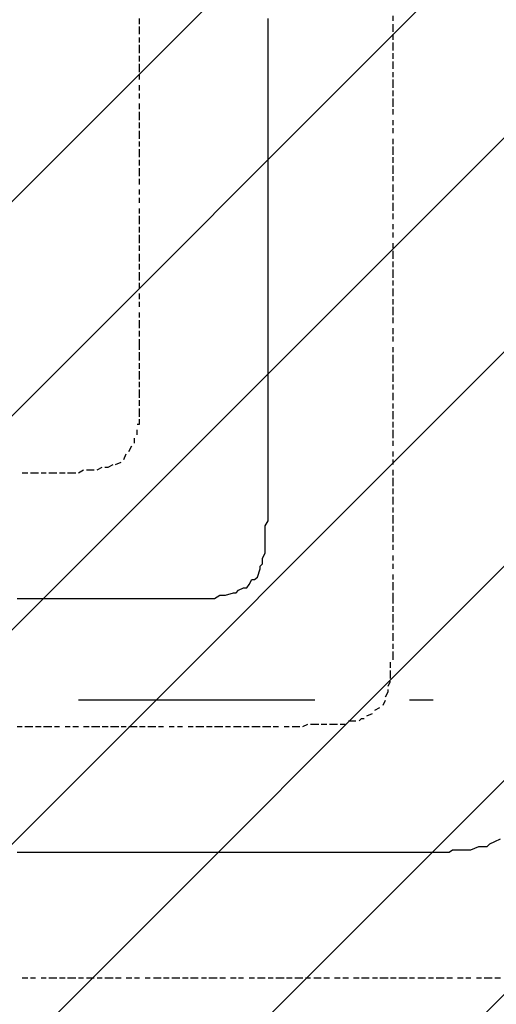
# Model space of a CAD drawing. Extents: x 997 to 109698, y 921 to 94021.
# Tile 400 of 656: x 20619 to 21374, y 38248 to 39808. Entities that reach past the tile are written whole.
import ezdxf

# ---------------------------------------------------------------- set-up
doc = ezdxf.new("R2010")
doc.units = 0
doc.header["$MEASUREMENT"] = 0
doc.layers.add('12', color=7, linetype='CONTINUOUS')
doc.layers.add('28', color=7, linetype='CONTINUOUS')

msp = doc.modelspace()

# ---------------------------------------------------------------- linework, layer by layer
at = {"layer": '12', "color": 1}
for p, q in [((21210.630503, 39805.563401), (21210.630503, 39813.563401)), ((20808.630503, 39800.563401), (20808.630503, 39809.563401)), ((20808.630503, 39784.563401), (20808.630503, 39796.563401)), ((21210.630503, 39788.563401), (21210.630503, 39800.563401)), ((21210.630503, 39775.563401), (21210.630503, 39784.563401)), ((20808.630503, 39771.563401), (20808.630503, 39779.563401)), ((20808.630503, 39754.563401), (20808.630503, 39767.563401)), ((21210.630503, 39758.563401), (21210.630503, 39771.563401)), ((20808.630503, 39741.563401), (20808.630503, 39750.563401)), ((21210.630503, 39745.563401), (21210.630503, 39754.563401)), ((20808.630503, 39724.563401), (20808.630503, 39737.563401)), ((21210.630503, 39729.563401), (21210.630503, 39741.563401)), ((20808.630503, 39712.563401), (20808.630503, 39720.563401)), ((21210.630503, 39716.563401), (21210.630503, 39724.563401)), ((20808.630503, 39695.563401), (20808.630503, 39703.563401)), ((21210.630503, 39699.563401), (21210.630503, 39712.563401)), ((20808.630503, 39682.563401), (20808.630503, 39690.563401)), ((21210.630503, 39686.563401), (21210.630503, 39695.563401)), ((20808.630503, 39665.563401), (20808.630503, 39674.563401)), ((21210.630503, 39669.563401), (21210.630503, 39682.563401)), ((20808.630503, 39648.563401), (20808.630503, 39661.563401)), ((21210.630503, 39657.563401), (21210.630503, 39665.563401)), ((20808.630503, 39635.563401), (20808.630503, 39644.563401)), ((21210.630503, 39640.563401), (21210.630503, 39648.563401)), ((20808.630503, 39618.563401), (20808.630503, 39631.563401)), ((21210.630503, 39627.563401), (21210.630503, 39635.563401)), ((20808.630503, 39606.563401), (20808.630503, 39614.563401)), ((21210.630503, 39610.563401), (21210.630503, 39618.563401)), ((20808.630503, 39589.563401), (20808.630503, 39602.563401)), ((21210.630503, 39593.563401), (21210.630503, 39606.563401)), ((20808.630503, 39576.563401), (20808.630503, 39585.563401)), ((21210.630503, 39580.563401), (21210.630503, 39589.563401)), ((20808.630503, 39559.563401), (20808.630503, 39572.563401)), ((21210.630503, 39563.563401), (21210.630503, 39576.563401)), ((20808.630503, 39546.563401), (20808.630503, 39555.563401)), ((21210.630503, 39551.563401), (21210.630503, 39559.563401)), ((21210.630503, 39534.563401), (21210.630503, 39546.563401)), ((20808.630503, 39530.563401), (20808.630503, 39538.563401)), ((21210.630503, 39521.563401), (21210.630503, 39530.563401)), ((20808.630503, 39517.563401), (20808.630503, 39525.563401)), ((21210.630503, 39504.563401), (21210.630503, 39517.563401)), ((20808.630503, 39500.563401), (20808.630503, 39508.563401)), ((21210.630503, 39491.563401), (21210.630503, 39500.563401)), ((20808.630503, 39483.563401), (20808.630503, 39496.563401)), ((20808.630503, 39470.563401), (20808.630503, 39479.563401)), ((21210.630503, 39475.563401), (21210.630503, 39483.563401)), ((21210.630503, 39462.563401), (21210.630503, 39470.563401)), ((20808.630503, 39453.563401), (20808.630503, 39466.563401)), ((21210.630503, 39445.563401), (21210.630503, 39453.563401)), ((20808.630503, 39441.563401), (20808.630503, 39449.563401)), ((21210.630503, 39428.563401), (21210.630503, 39441.563401)), ((20808.630503, 39424.563401), (20808.630503, 39436.563401)), ((21210.630503, 39415.563401), (21210.630503, 39424.563401)), ((20808.630503, 39411.563401), (20808.630503, 39420.563401)), ((20808.630503, 39394.563401), (20808.630503, 39407.563401)), ((21210.630503, 39398.563401), (21210.630503, 39411.563401)), ((20808.630503, 39381.563401), (20808.630503, 39390.563401)), ((21210.630503, 39386.563401), (21210.630503, 39394.563401)), ((21210.630503, 39369.563401), (21210.630503, 39381.563401)), ((20808.630503, 39364.563401), (20808.630503, 39373.563401)), ((20808.630503, 39352.563401), (20808.630503, 39360.563401)), ((21210.630503, 39356.563401), (21210.630503, 39364.563401)), ((20808.630503, 39335.563401), (20808.630503, 39343.563401)), ((21210.630503, 39339.563401), (21210.630503, 39352.563401)), ((20808.630503, 39318.563401), (20808.630503, 39331.563401)), ((21210.630503, 39326.563401), (21210.630503, 39335.563401)), ((20808.630503, 39305.563401), (20808.630503, 39314.563401)), ((21210.630503, 39309.563401), (21210.630503, 39318.563401)), ((20808.630503, 39288.563401), (20808.630503, 39301.563401)), ((21210.630503, 39297.563401), (21210.630503, 39305.563401)), ((20808.630503, 39284.563401), (20808.630503, 39288.563401)), ((21210.630503, 39280.563401), (21210.630503, 39288.563401)), ((20808.630503, 39267.563401), (20808.630503, 39280.563401)), ((21210.630503, 39263.563401), (21210.630503, 39276.563401)), ((20808.630503, 39254.563401), (20808.630503, 39263.563401)), ((20808.630503, 39237.563401), (20808.630503, 39250.563401)), ((21210.630503, 39250.563401), (21210.630503, 39259.563401)), ((21210.630503, 39233.563401), (21210.630503, 39246.563401)), ((20808.630503, 39225.563401), (20808.630503, 39233.563401)), ((20808.630503, 39208.563401), (20808.630503, 39221.563401)), ((21210.630503, 39221.563401), (21210.630503, 39229.563401)), ((20808.630503, 39195.563401), (20808.630503, 39204.563401)), ((21210.630503, 39204.563401), (21210.630503, 39216.563401)), ((20808.630503, 39178.563401), (20808.630503, 39191.563401)), ((21210.630503, 39191.563401), (21210.630503, 39199.563401)), ((21210.630503, 39174.563401), (21210.630503, 39187.563401)), ((20804.630503, 39149.563401), (20804.630503, 39157.563401)), ((21210.630503, 39161.563401), (21210.630503, 39170.563401)), ((21210.630503, 39144.563401), (21210.630503, 39157.563401)), ((20800.630503, 39136.563401), (20800.630503, 39144.563401)), ((21210.630503, 39132.563401), (21210.630503, 39140.563401)), ((20791.630503, 39123.563401), (20796.630503, 39132.563401)), ((20783.630503, 39110.563401), (20787.630503, 39119.563401)), ((21210.630503, 39115.563401), (21210.630503, 39123.563401)), ((21210.630503, 39102.563401), (21210.630503, 39110.563401)), ((20711.630503, 39089.563401), (20719.630503, 39094.563401)), ((20724.630503, 39094.563401), (20736.630503, 39094.563401)), ((20741.630503, 39094.563401), (20749.630503, 39098.563401)), ((20770.630503, 39102.563401), (20779.630503, 39106.563401)), ((21210.630503, 39085.563401), (21210.630503, 39094.563401)), ((20622.630503, 39089.563401), (20631.630503, 39089.563401)), ((20635.630503, 39089.563401), (20648.630503, 39089.563401)), ((20652.630503, 39089.563401), (20660.630503, 39089.563401)), ((20664.630503, 39089.563401), (20677.630503, 39089.563401)), ((20681.630503, 39089.563401), (20690.630503, 39089.563401)), ((20694.630503, 39089.563401), (20707.630503, 39089.563401)), ((21210.630503, 39068.563401), (21210.630503, 39081.563401)), ((21210.630503, 39055.563401), (21210.630503, 39064.563401)), ((21210.630503, 39039.563401), (21210.630503, 39051.563401)), ((21210.630503, 39026.563401), (21210.630503, 39034.563401)), ((21210.630503, 39009.563401), (21210.630503, 39022.563401)), ((21210.630503, 38996.563401), (21210.630503, 39005.563401)), ((21210.630503, 38979.563401), (21210.630503, 38992.563401)), ((21210.630503, 38967.563401), (21210.630503, 38975.563401)), ((21210.630503, 38950.563401), (21210.630503, 38958.563401)), ((21210.630503, 38937.563401), (21210.630503, 38945.563401)), ((21210.630503, 38920.563401), (21210.630503, 38928.563401)), ((21210.630503, 38903.563401), (21210.630503, 38916.563401)), ((21210.630503, 38890.563401), (21210.630503, 38899.563401)), ((21210.630503, 38882.563401), (21210.630503, 38890.563401)), ((21210.630503, 38869.563401), (21210.630503, 38878.563401)), ((21210.630503, 38852.563401), (21210.630503, 38865.563401)), ((21210.630503, 38840.563401), (21210.630503, 38848.563401)), ((21210.630503, 38823.563401), (21210.630503, 38835.563401)), ((21210.630503, 38810.563401), (21210.630503, 38818.563401)), ((21210.630503, 38793.563401), (21210.630503, 38806.563401)), ((21206.630503, 38780.563401), (21206.630503, 38789.563401)), ((21206.630503, 38763.563401), (21206.630503, 38776.563401)), ((21202.630503, 38751.563401), (21206.630503, 38759.563401)), ((21194.630503, 38721.563401), (21198.630503, 38729.563401)), ((21168.630503, 38704.563401), (21177.630503, 38708.563401)), ((21181.630503, 38713.563401), (21189.630503, 38717.563401)), ((21067.630503, 38687.563401), (21075.630503, 38691.563401)), ((21079.630503, 38691.563401), (21092.630503, 38691.563401)), ((21096.630503, 38691.563401), (21105.630503, 38691.563401)), ((21109.630503, 38691.563401), (21122.630503, 38691.563401)), ((21126.630503, 38691.563401), (21134.630503, 38691.563401)), ((21139.630503, 38696.563401), (21151.630503, 38696.563401)), ((20614.630503, 38687.563401), (20622.630503, 38687.563401)), ((20626.630503, 38687.563401), (20639.630503, 38687.563401)), ((20643.630503, 38687.563401), (20652.630503, 38687.563401)), ((20656.630503, 38687.563401), (20669.630503, 38687.563401)), ((20673.630503, 38687.563401), (20681.630503, 38687.563401)), ((20690.630503, 38687.563401), (20698.630503, 38687.563401)), ((20702.630503, 38687.563401), (20711.630503, 38687.563401)), ((20719.630503, 38687.563401), (20728.630503, 38687.563401)), ((20732.630503, 38687.563401), (20745.630503, 38687.563401)), ((20749.630503, 38687.563401), (20758.630503, 38687.563401)), ((20762.630503, 38687.563401), (20775.630503, 38687.563401)), ((20779.630503, 38687.563401), (20787.630503, 38687.563401)), ((20791.630503, 38687.563401), (20804.630503, 38687.563401)), ((20808.630503, 38687.563401), (20817.630503, 38687.563401)), ((20821.630503, 38687.563401), (20834.630503, 38687.563401)), ((20838.630503, 38687.563401), (20846.630503, 38687.563401)), ((20855.630503, 38687.563401), (20863.630503, 38687.563401)), ((20868.630503, 38687.563401), (20876.630503, 38687.563401)), ((20885.630503, 38687.563401), (20893.630503, 38687.563401)), ((20897.630503, 38687.563401), (20910.630503, 38687.563401)), ((20914.630503, 38687.563401), (20923.630503, 38687.563401)), ((20927.630503, 38687.563401), (20940.630503, 38687.563401)), ((20944.630503, 38687.563401), (20952.630503, 38687.563401)), ((20957.630503, 38687.563401), (20969.630503, 38687.563401)), ((20973.630503, 38687.563401), (20982.630503, 38687.563401)), ((20986.630503, 38687.563401), (20999.630503, 38687.563401)), ((21003.630503, 38687.563401), (21012.630503, 38687.563401)), ((21012.630503, 38687.563401), (21016.630503, 38687.563401)), ((21020.630503, 38687.563401), (21028.630503, 38687.563401)), ((21037.630503, 38687.563401), (21045.630503, 38687.563401)), ((21050.630503, 38687.563401), (21062.630503, 38687.563401)), ((20622.630503, 38289.563401), (20631.630503, 38289.563401)), ((20635.630503, 38289.563401), (20643.630503, 38289.563401)), ((20652.630503, 38289.563401), (20660.630503, 38289.563401)), ((20664.630503, 38289.563401), (20677.630503, 38289.563401)), ((20681.630503, 38289.563401), (20690.630503, 38289.563401)), ((20694.630503, 38289.563401), (20707.630503, 38289.563401)), ((20711.630503, 38289.563401), (20719.630503, 38289.563401)), ((20724.630503, 38289.563401), (20736.630503, 38289.563401)), ((20741.630503, 38289.563401), (20749.630503, 38289.563401)), ((20753.630503, 38289.563401), (20766.630503, 38289.563401)), ((20770.630503, 38289.563401), (20779.630503, 38289.563401)), ((20787.630503, 38289.563401), (20796.630503, 38289.563401)), ((20800.630503, 38289.563401), (20808.630503, 38289.563401)), ((20817.630503, 38289.563401), (20825.630503, 38289.563401)), ((20830.630503, 38289.563401), (20842.630503, 38289.563401)), ((20846.630503, 38289.563401), (20855.630503, 38289.563401)), ((20859.630503, 38289.563401), (20872.630503, 38289.563401)), ((20876.630503, 38289.563401), (20885.630503, 38289.563401)), ((20889.630503, 38289.563401), (20901.630503, 38289.563401)), ((20906.630503, 38289.563401), (20914.630503, 38289.563401)), ((20918.630503, 38289.563401), (20931.630503, 38289.563401)), ((20935.630503, 38289.563401), (20944.630503, 38289.563401)), ((20952.630503, 38289.563401), (20961.630503, 38289.563401)), ((20965.630503, 38289.563401), (20973.630503, 38289.563401)), ((20982.630503, 38289.563401), (20990.630503, 38289.563401)), ((20995.630503, 38289.563401), (21007.630503, 38289.563401)), ((21012.630503, 38289.563401), (21020.630503, 38289.563401)), ((21024.630503, 38289.563401), (21037.630503, 38289.563401)), ((21041.630503, 38289.563401), (21050.630503, 38289.563401)), ((21054.630503, 38289.563401), (21067.630503, 38289.563401)), ((21071.630503, 38289.563401), (21079.630503, 38289.563401)), ((21084.630503, 38289.563401), (21096.630503, 38289.563401)), ((21100.630503, 38289.563401), (21109.630503, 38289.563401)), ((21117.630503, 38289.563401), (21126.630503, 38289.563401)), ((21130.630503, 38289.563401), (21139.630503, 38289.563401)), ((21147.630503, 38289.563401), (21156.630503, 38289.563401)), ((21160.630503, 38289.563401), (21172.630503, 38289.563401)), ((21177.630503, 38289.563401), (21185.630503, 38289.563401)), ((21189.630503, 38289.563401), (21202.630503, 38289.563401)), ((21206.630503, 38289.563401), (21215.630503, 38289.563401)), ((21219.630503, 38289.563401), (21232.630503, 38289.563401)), ((21236.630503, 38289.563401), (21244.630503, 38289.563401)), ((21249.630503, 38289.563401), (21261.630503, 38289.563401)), ((21266.630503, 38289.563401), (21274.630503, 38289.563401)), ((21278.630503, 38289.563401), (21291.630503, 38289.563401)), ((21295.630503, 38289.563401), (21304.630503, 38289.563401)), ((21312.630503, 38289.563401), (21321.630503, 38289.563401)), ((21325.630503, 38289.563401), (21333.630503, 38289.563401)), ((21342.630503, 38289.563401), (21350.630503, 38289.563401)), ((21354.630503, 38289.563401), (21367.630503, 38289.563401)), ((21371.630503, 38289.563401), (21380.630503, 38289.563401))]:
    msp.add_line(p, q, dxfattribs=at)
at = {"layer": '12', "color": 5}
for p, q in [((21012.630503, 39796.563401), (21012.630503, 39809.563401)), ((21012.630503, 39788.563401), (21012.630503, 39796.563401)), ((21012.630503, 39779.563401), (21012.630503, 39788.563401)), ((21012.630503, 39767.563401), (21012.630503, 39779.563401)), ((21012.630503, 39758.563401), (21012.630503, 39767.563401)), ((21012.630503, 39745.563401), (21012.630503, 39758.563401)), ((21012.630503, 39737.563401), (21012.630503, 39745.563401)), ((21012.630503, 39729.563401), (21012.630503, 39737.563401)), ((21012.630503, 39716.563401), (21012.630503, 39729.563401)), ((21012.630503, 39707.563401), (21012.630503, 39716.563401)), ((21012.630503, 39699.563401), (21012.630503, 39707.563401)), ((21012.630503, 39686.563401), (21012.630503, 39699.563401)), ((21012.630503, 39678.563401), (21012.630503, 39686.563401)), ((21012.630503, 39669.563401), (21012.630503, 39678.563401)), ((21012.630503, 39657.563401), (21012.630503, 39669.563401)), ((21012.630503, 39648.563401), (21012.630503, 39657.563401)), ((21012.630503, 39635.563401), (21012.630503, 39648.563401)), ((21012.630503, 39627.563401), (21012.630503, 39635.563401)), ((21012.630503, 39618.563401), (21012.630503, 39627.563401)), ((21012.630503, 39606.563401), (21012.630503, 39618.563401)), ((21012.630503, 39597.563401), (21012.630503, 39606.563401)), ((21012.630503, 39589.563401), (21012.630503, 39597.563401)), ((21012.630503, 39576.563401), (21012.630503, 39589.563401)), ((21012.630503, 39568.563401), (21012.630503, 39576.563401)), ((21012.630503, 39559.563401), (21012.630503, 39568.563401)), ((21012.630503, 39546.563401), (21012.630503, 39559.563401)), ((21012.630503, 39538.563401), (21012.630503, 39546.563401)), ((21012.630503, 39525.563401), (21012.630503, 39538.563401)), ((21012.630503, 39517.563401), (21012.630503, 39525.563401)), ((21012.630503, 39508.563401), (21012.630503, 39517.563401)), ((21012.630503, 39496.563401), (21012.630503, 39508.563401)), ((21012.630503, 39487.563401), (21012.630503, 39496.563401)), ((21012.630503, 39479.563401), (21012.630503, 39487.563401)), ((21012.630503, 39466.563401), (21012.630503, 39479.563401)), ((21012.630503, 39458.563401), (21012.630503, 39466.563401)), ((21012.630503, 39449.563401), (21012.630503, 39458.563401)), ((21012.630503, 39436.563401), (21012.630503, 39449.563401)), ((21012.630503, 39428.563401), (21012.630503, 39436.563401)), ((21012.630503, 39420.563401), (21012.630503, 39428.563401)), ((21012.630503, 39407.563401), (21012.630503, 39420.563401)), ((21012.630503, 39398.563401), (21012.630503, 39407.563401)), ((21012.630503, 39386.563401), (21012.630503, 39398.563401)), ((21012.630503, 39377.563401), (21012.630503, 39386.563401)), ((21012.630503, 39369.563401), (21012.630503, 39377.563401)), ((21012.630503, 39356.563401), (21012.630503, 39369.563401)), ((21012.630503, 39348.563401), (21012.630503, 39356.563401)), ((21012.630503, 39339.563401), (21012.630503, 39348.563401)), ((21012.630503, 39326.563401), (21012.630503, 39339.563401)), ((21012.630503, 39318.563401), (21012.630503, 39326.563401)), ((21012.630503, 39309.563401), (21012.630503, 39318.563401)), ((21012.630503, 39297.563401), (21012.630503, 39309.563401)), ((21012.630503, 39288.563401), (21012.630503, 39297.563401)), ((21012.630503, 39276.563401), (21012.630503, 39288.563401)), ((21012.630503, 39267.563401), (21012.630503, 39276.563401)), ((21012.630503, 39259.563401), (21012.630503, 39267.563401)), ((21012.630503, 39246.563401), (21012.630503, 39259.563401)), ((21012.630503, 39237.563401), (21012.630503, 39246.563401)), ((21012.630503, 39229.563401), (21012.630503, 39237.563401)), ((21012.630503, 39216.563401), (21012.630503, 39229.563401)), ((21012.630503, 39208.563401), (21012.630503, 39216.563401)), ((21012.630503, 39199.563401), (21012.630503, 39208.563401)), ((21012.630503, 39187.563401), (21012.630503, 39199.563401)), ((21012.630503, 39178.563401), (21012.630503, 39187.563401)), ((21012.630503, 39166.563401), (21012.630503, 39178.563401)), ((21012.630503, 39157.563401), (21012.630503, 39166.563401)), ((21012.630503, 39149.563401), (21012.630503, 39157.563401)), ((21012.630503, 39136.563401), (21012.630503, 39149.563401)), ((21012.630503, 39127.563401), (21012.630503, 39136.563401)), ((21012.630503, 39119.563401), (21012.630503, 39127.563401)), ((21012.630503, 39106.563401), (21012.630503, 39119.563401)), ((21012.630503, 39098.563401), (21012.630503, 39106.563401)), ((21012.630503, 39089.563401), (21012.630503, 39098.563401)), ((21012.630503, 39085.563401), (21012.630503, 39089.563401)), ((21012.630503, 39072.563401), (21012.630503, 39085.563401)), ((21012.630503, 39064.563401), (21012.630503, 39072.563401)), ((21012.630503, 39055.563401), (21012.630503, 39064.563401)), ((21012.630503, 39043.563401), (21012.630503, 39055.563401)), ((21012.630503, 39034.563401), (21012.630503, 39043.563401)), ((21012.630503, 39026.563401), (21012.630503, 39034.563401)), ((21012.630503, 39013.563401), (21012.630503, 39026.563401)), ((21007.630503, 39005.563401), (21012.630503, 39013.563401)), ((21007.630503, 38992.563401), (21007.630503, 39005.563401)), ((21007.630503, 38983.563401), (21007.630503, 38992.563401)), ((21007.630503, 38975.563401), (21007.630503, 38983.563401)), ((21007.630503, 38962.563401), (21007.630503, 38975.563401)), ((21003.630503, 38954.563401), (21007.630503, 38962.563401)), ((21003.630503, 38945.563401), (21003.630503, 38954.563401)), ((20995.630503, 38924.563401), (20999.630503, 38937.563401)), ((20965.630503, 38903.563401), (20973.630503, 38907.563401)), ((20982.630503, 38912.563401), (20986.630503, 38920.563401)), ((20927.630503, 38890.563401), (20935.630503, 38895.563401)), ((20935.630503, 38895.563401), (20944.630503, 38895.563401)), ((20944.630503, 38895.563401), (20957.630503, 38899.563401)), ((20614.630503, 38890.563401), (20626.630503, 38890.563401)), ((20626.630503, 38890.563401), (20635.630503, 38890.563401)), ((20635.630503, 38890.563401), (20643.630503, 38890.563401)), ((20643.630503, 38890.563401), (20656.630503, 38890.563401)), ((20656.630503, 38890.563401), (20664.630503, 38890.563401)), ((20664.630503, 38890.563401), (20677.630503, 38890.563401)), ((20677.630503, 38890.563401), (20686.630503, 38890.563401)), ((20686.630503, 38890.563401), (20694.630503, 38890.563401)), ((20694.630503, 38890.563401), (20707.630503, 38890.563401)), ((20707.630503, 38890.563401), (20715.630503, 38890.563401)), ((20715.630503, 38890.563401), (20724.630503, 38890.563401)), ((20724.630503, 38890.563401), (20736.630503, 38890.563401)), ((20736.630503, 38890.563401), (20745.630503, 38890.563401)), ((20745.630503, 38890.563401), (20753.630503, 38890.563401)), ((20753.630503, 38890.563401), (20766.630503, 38890.563401)), ((20766.630503, 38890.563401), (20775.630503, 38890.563401)), ((20775.630503, 38890.563401), (20787.630503, 38890.563401)), ((20787.630503, 38890.563401), (20796.630503, 38890.563401)), ((20796.630503, 38890.563401), (20804.630503, 38890.563401)), ((20804.630503, 38890.563401), (20808.630503, 38890.563401)), ((20808.630503, 38890.563401), (20817.630503, 38890.563401)), ((20817.630503, 38890.563401), (20825.630503, 38890.563401)), ((20825.630503, 38890.563401), (20834.630503, 38890.563401)), ((20834.630503, 38890.563401), (20846.630503, 38890.563401)), ((20846.630503, 38890.563401), (20855.630503, 38890.563401)), ((20855.630503, 38890.563401), (20863.630503, 38890.563401)), ((20863.630503, 38890.563401), (20876.630503, 38890.563401)), ((20876.630503, 38890.563401), (20885.630503, 38890.563401)), ((20885.630503, 38890.563401), (20897.630503, 38890.563401)), ((20897.630503, 38890.563401), (20906.630503, 38890.563401)), ((20906.630503, 38890.563401), (20914.630503, 38890.563401)), ((20914.630503, 38890.563401), (20927.630503, 38890.563401)), ((21363.630503, 38501.563401), (21371.630503, 38505.563401)), ((21371.630503, 38505.563401), (21380.630503, 38509.563401)), ((20614.630503, 38488.563401), (20626.630503, 38488.563401)), ((20626.630503, 38488.563401), (20635.630503, 38488.563401)), ((20635.630503, 38488.563401), (20643.630503, 38488.563401)), ((20643.630503, 38488.563401), (20656.630503, 38488.563401)), ((20656.630503, 38488.563401), (20664.630503, 38488.563401)), ((20664.630503, 38488.563401), (20677.630503, 38488.563401)), ((20677.630503, 38488.563401), (20686.630503, 38488.563401)), ((20686.630503, 38488.563401), (20694.630503, 38488.563401)), ((20694.630503, 38488.563401), (20707.630503, 38488.563401)), ((20707.630503, 38488.563401), (20715.630503, 38488.563401)), ((20715.630503, 38488.563401), (20724.630503, 38488.563401)), ((20724.630503, 38488.563401), (20736.630503, 38488.563401)), ((20736.630503, 38488.563401), (20745.630503, 38488.563401)), ((20745.630503, 38488.563401), (20753.630503, 38488.563401)), ((20753.630503, 38488.563401), (20766.630503, 38488.563401)), ((20766.630503, 38488.563401), (20775.630503, 38488.563401)), ((20775.630503, 38488.563401), (20787.630503, 38488.563401)), ((20787.630503, 38488.563401), (20796.630503, 38488.563401)), ((20796.630503, 38488.563401), (20804.630503, 38488.563401)), ((20804.630503, 38488.563401), (20817.630503, 38488.563401)), ((20817.630503, 38488.563401), (20825.630503, 38488.563401)), ((20825.630503, 38488.563401), (20834.630503, 38488.563401)), ((20834.630503, 38488.563401), (20846.630503, 38488.563401)), ((20846.630503, 38488.563401), (20855.630503, 38488.563401)), ((20855.630503, 38488.563401), (20863.630503, 38488.563401)), ((20863.630503, 38488.563401), (20876.630503, 38488.563401)), ((20876.630503, 38488.563401), (20885.630503, 38488.563401)), ((20885.630503, 38488.563401), (20897.630503, 38488.563401)), ((20897.630503, 38488.563401), (20906.630503, 38488.563401)), ((20906.630503, 38488.563401), (20914.630503, 38488.563401)), ((20914.630503, 38488.563401), (20927.630503, 38488.563401)), ((20927.630503, 38488.563401), (20935.630503, 38488.563401)), ((20935.630503, 38488.563401), (20944.630503, 38488.563401)), ((20944.630503, 38488.563401), (20957.630503, 38488.563401)), ((20957.630503, 38488.563401), (20965.630503, 38488.563401)), ((20965.630503, 38488.563401), (20973.630503, 38488.563401)), ((20973.630503, 38488.563401), (20986.630503, 38488.563401)), ((20986.630503, 38488.563401), (20995.630503, 38488.563401)), ((20995.630503, 38488.563401), (21007.630503, 38488.563401)), ((21007.630503, 38488.563401), (21016.630503, 38488.563401)), ((21016.630503, 38488.563401), (21024.630503, 38488.563401)), ((21024.630503, 38488.563401), (21037.630503, 38488.563401)), ((21037.630503, 38488.563401), (21045.630503, 38488.563401)), ((21045.630503, 38488.563401), (21054.630503, 38488.563401)), ((21054.630503, 38488.563401), (21067.630503, 38488.563401)), ((21067.630503, 38488.563401), (21075.630503, 38488.563401)), ((21075.630503, 38488.563401), (21084.630503, 38488.563401)), ((21084.630503, 38488.563401), (21096.630503, 38488.563401)), ((21096.630503, 38488.563401), (21105.630503, 38488.563401)), ((21105.630503, 38488.563401), (21117.630503, 38488.563401)), ((21117.630503, 38488.563401), (21126.630503, 38488.563401)), ((21126.630503, 38488.563401), (21134.630503, 38488.563401)), ((21134.630503, 38488.563401), (21147.630503, 38488.563401)), ((21147.630503, 38488.563401), (21156.630503, 38488.563401)), ((21156.630503, 38488.563401), (21164.630503, 38488.563401)), ((21164.630503, 38488.563401), (21177.630503, 38488.563401)), ((21177.630503, 38488.563401), (21185.630503, 38488.563401)), ((21185.630503, 38488.563401), (21194.630503, 38488.563401)), ((21194.630503, 38488.563401), (21206.630503, 38488.563401)), ((21206.630503, 38488.563401), (21210.630503, 38488.563401)), ((21210.630503, 38488.563401), (21215.630503, 38488.563401)), ((21215.630503, 38488.563401), (21227.630503, 38488.563401)), ((21227.630503, 38488.563401), (21236.630503, 38488.563401)), ((21236.630503, 38488.563401), (21244.630503, 38488.563401)), ((21244.630503, 38488.563401), (21257.630503, 38488.563401)), ((21257.630503, 38488.563401), (21266.630503, 38488.563401)), ((21266.630503, 38488.563401), (21274.630503, 38488.563401)), ((21274.630503, 38488.563401), (21287.630503, 38488.563401)), ((21287.630503, 38488.563401), (21295.630503, 38488.563401)), ((21304.630503, 38492.563401), (21316.630503, 38492.563401)), ((21316.630503, 38492.563401), (21325.630503, 38492.563401)), ((21325.630503, 38492.563401), (21333.630503, 38492.563401)), ((21333.630503, 38492.563401), (21346.630503, 38497.563401)), ((21346.630503, 38497.563401), (21354.630503, 38497.563401))]:
    msp.add_line(p, q, dxfattribs=at)
at = {"layer": '12', "color": 1}
for points in [[(20804.630503, 39166.563401), (20808.630503, 39166.563401), (20808.630503, 39174.563401)], [(20753.630503, 39098.563401), (20758.630503, 39098.563401), (20766.630503, 39102.563401)], [(21198.630503, 38734.563401), (21202.630503, 38742.563401), (21202.630503, 38746.563401)], [(21156.630503, 38696.563401), (21160.630503, 38700.563401), (21164.630503, 38700.563401)]]:
    msp.add_lwpolyline(points, dxfattribs=at)
at = {"layer": '12', "color": 5}
for points in [[(20999.630503, 38937.563401), (20999.630503, 38941.563401), (21003.630503, 38945.563401)], [(20986.630503, 38920.563401), (20990.630503, 38920.563401), (20995.630503, 38924.563401)], [(20973.630503, 38907.563401), (20978.630503, 38907.563401), (20982.630503, 38912.563401)], [(20957.630503, 38899.563401), (20961.630503, 38899.563401), (20965.630503, 38903.563401)], [(21354.630503, 38497.563401), (21359.630503, 38497.563401), (21363.630503, 38501.563401)], [(21295.630503, 38488.563401), (21299.630503, 38488.563401), (21304.630503, 38492.563401)]]:
    msp.add_lwpolyline(points, dxfattribs=at)
at = {"layer": '28', "color": 2}
for p, q in [((16457.960907, 35370.953237), (36822.636205, 55735.628536)), ((16797.372162, 35370.953237), (36822.636205, 55396.217281)), ((17136.783417, 35370.953237), (36822.636205, 55056.806026)), ((17476.194672, 35370.953237), (36822.636205, 54717.394771)), ((17815.605927, 35370.953237), (36822.636205, 54377.983516)), ((18155.017182, 35370.953237), (36822.636205, 54038.572261)), ((18494.428437, 35370.953237), (36822.636205, 53699.161006))]:
    msp.add_line(p, q, dxfattribs=at)
at = {"layer": '28', "color": 4}
msp.add_line((21086.630503, 38729.563401), (20711.630503, 38729.563401), dxfattribs=at)
at = {"layer": '28', "color": 4, "linetype": 'Continuous'}
msp.add_line((21274.130503, 38729.563401), (21236.630503, 38729.563401), dxfattribs=at)

doc.saveas('drawing.dxf')
